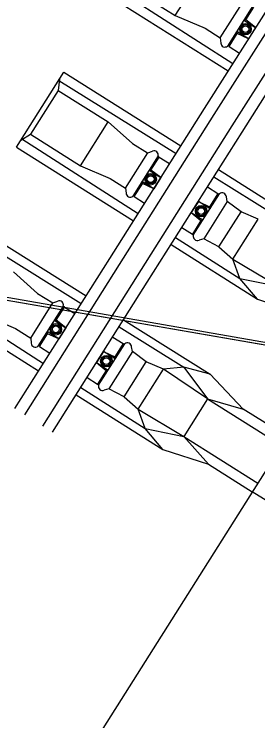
# Model space of a CAD drawing. Extents: x -746176 to -739709, y -1128407 to -1124482.
# Drawn here: x -743178.828 to -743178.004, y -1127104.77 to -1127102.38 of the extents above; entities that cross this region are included whole.
import ezdxf

# ---------------------------------------------------------------- set-up
doc = ezdxf.new("R2010")
doc.units = 0
for name, color, linetype in [('Vrstva 3', 7, 'Continuous'), ('Vrstva 33', 7, 'Continuous'), ('Vrstva 38', 7, 'Continuous'), ('Vrstva 41', 7, 'Continuous'), ('Vrstva 5', 7, 'Continuous')]:
    doc.layers.add(name, color=color, linetype=linetype)

msp = doc.modelspace()

# ---------------------------------------------------------------- linework, layer by layer
at = {"layer": 'Vrstva 3'}
msp.add_lwpolyline([(-743184.0024, -1127091.4584), (-743185.9181, -1127102.24), (-743183.34, -1127102.57), (-743171.62, -1127104.6), (-743164.2111, -1127105.5715), (-743162.4393, -1127095.7933), (-743166.78, -1127095.57), (-743176.42, -1127093.47), (-743180.17, -1127093.19), (-743180.08, -1127092.14)], close=True, dxfattribs=at)
at = {"layer": 'Vrstva 33'}
msp.add_lwpolyline([(-743183.34, -1127102.57), (-743182.84, -1127102.64), (-743171.62, -1127104.6)], dxfattribs=at)
at = {"layer": 'Vrstva 38'}
for p, q in [((-743178.1846, -1127102.6987), (-743177.8643, -1127102.1914)), ((-743178.1516, -1127102.7196), (-743177.8313, -1127102.2123)), ((-743178.2833, -1127102.3852), (-743178.1899, -1127102.2372)), ((-743178.0907, -1127102.7581), (-743177.7704, -1127102.2507)), ((-743178.4524, -1127102.2784), (-743178.2833, -1127102.3852)), ((-743178.0576, -1127102.7789), (-743177.7373, -1127102.2716)), ((-743178.4814, -1127102.2949), (-743178.0885, -1127102.5464)), ((-743178.4993, -1127102.3227), (-743178.1046, -1127102.5719)), ((-743178.2833, -1127102.3852), (-743178.1826, -1127102.428)), ((-743178.0453, -1127102.3997), (-743178.0516, -1127102.4006)), ((-743178.0516, -1127102.4006), (-743178.0122, -1127102.4255)), ((-743178.0122, -1127102.4255), (-743178.0453, -1127102.3997)), ((-743178.1826, -1127102.428), (-743178.1315, -1127102.4606)), ((-743178.0122, -1127102.4255), (-743178.0361, -1127102.4635)), ((-743178.0744, -1127102.4459), (-743178.0756, -1127102.4386)), ((-743178.0361, -1127102.4635), (-743178.0756, -1127102.4386)), ((-743178.0361, -1127102.4635), (-743178.0744, -1127102.4459)), ((-743178.1315, -1127102.4606), (-743178.1293, -1127102.4781)), ((-743178.1018, -1127102.4894), (-743178.0668, -1127102.512)), ((-743178.8196, -1127102.8301), (-743178.6595, -1127102.5764)), ((-743178.6595, -1127102.5764), (-743178.2647, -1127102.8256)), ((-743178.6744, -1127102.6001), (-743178.6793, -1127102.6378)), ((-743178.6768, -1127102.6044), (-743178.2808, -1127102.851)), ((-743178.6793, -1127102.6378), (-743178.7727, -1127102.7858)), ((-743178.6793, -1127102.6378), (-743178.5102, -1127102.7446)), ((-743178.5049, -1127103.2061), (-743178.1846, -1127102.6987)), ((-743178.4719, -1127103.227), (-743178.1516, -1127102.7196)), ((-743178.6036, -1127102.8925), (-743178.5102, -1127102.7446)), ((-743178.5102, -1127102.7446), (-743178.4282, -1127102.817)), ((-743178.5102, -1127102.7446), (-743178.4282, -1127102.817)), ((-743178.411, -1127103.2654), (-743178.0907, -1127102.7581)), ((-743178.8047, -1127102.8064), (-743178.7727, -1127102.7858)), ((-743178.7727, -1127102.7858), (-743178.6036, -1127102.8925)), ((-743178.3779, -1127103.2863), (-743178.0576, -1127102.7789)), ((-743178.8017, -1127102.8022), (-743178.4088, -1127103.0538)), ((-743178.8196, -1127102.8301), (-743178.4249, -1127103.0793)), ((-743178.4282, -1127102.817), (-743178.3768, -1127102.8492)), ((-743178.4282, -1127102.817), (-743178.3768, -1127102.8492)), ((-743178.3767, -1127102.8491), (-743178.36, -1127102.8435)), ((-743178.3767, -1127102.8491), (-743178.36, -1127102.8435)), ((-743178.3379, -1127102.8635), (-743178.3025, -1127102.8854)), ((-743178.6036, -1127102.8925), (-743178.5029, -1127102.9354)), ((-743178.3656, -1127102.9071), (-743178.3719, -1127102.9079)), ((-743178.3719, -1127102.9079), (-743178.3324, -1127102.9329)), ((-743178.3324, -1127102.9329), (-743178.3656, -1127102.9071)), ((-743178.1377, -1127102.9058), (-743177.8451, -1127103.0905)), ((-743178.5029, -1127102.9354), (-743178.4517, -1127102.968)), ((-743178.3324, -1127102.9329), (-743178.3564, -1127102.9708)), ((-743178.1532, -1127102.9304), (-743177.9342, -1127103.0667)), ((-743178.3947, -1127102.9532), (-743178.3959, -1127102.9459)), ((-743178.3564, -1127102.9708), (-743178.3959, -1127102.9459)), ((-743178.3564, -1127102.9708), (-743178.3947, -1127102.9532)), ((-743178.4517, -1127102.968), (-743178.4496, -1127102.9854)), ((-743178.1747, -1127102.9643), (-743178.1391, -1127102.9863)), ((-743178.422, -1127102.9968), (-743178.3871, -1127103.0194)), ((-743178.1077, -1127103.0137), (-743178.1108, -1127102.9978)), ((-743178.2055, -1127103.0131), (-743178.2294, -1127103.0511)), ((-743178.166, -1127103.038), (-743178.2055, -1127103.0131)), ((-743178.2055, -1127103.0131), (-743178.1679, -1127103.0319)), ((-743178.0612, -1127103.0487), (-743178.1077, -1127103.0137)), ((-743178.2294, -1127103.0511), (-743178.1899, -1127103.076)), ((-743178.2294, -1127103.0511), (-743178.1971, -1127103.0781)), ((-743178.1679, -1127103.0319), (-743178.166, -1127103.038)), ((-743178.1359, -1127103.1671), (-743178.0612, -1127103.0487)), ((-743178.0034, -1127103.0733), (-743178.0612, -1127103.0487)), ((-743178.1971, -1127103.0781), (-743178.1899, -1127103.076)), ((-743178.0888, -1127103.2086), (-743178.0034, -1127103.0733)), ((-743178.9797, -1127103.0837), (-743178.585, -1127103.3329)), ((-743178.2609, -1127103.1009), (-743178.2258, -1127103.1236)), ((-743178.9971, -1127103.1117), (-743178.601, -1127103.3583)), ((-743178.2823, -1127103.1348), (-743178.065, -1127103.2739)), ((-743178.1875, -1127103.1401), (-743178.2032, -1127103.1442)), ((-743178.1359, -1127103.1671), (-743178.1875, -1127103.1401)), ((-743178.2978, -1127103.1595), (-743178.0053, -1127103.3441)), ((-743178.8252, -1127103.7134), (-743178.5049, -1127103.2061)), ((-743178.065, -1127103.2739), (-743178.0888, -1127103.2086)), ((-743178.7921, -1127103.7343), (-743178.4719, -1127103.227)), ((-743178.8305, -1127103.2519), (-743178.7485, -1127103.3244)), ((-743178.8305, -1127103.2519), (-743178.7485, -1127103.3244)), ((-743178.7313, -1127103.7728), (-743178.411, -1127103.2654)), ((-743178.6982, -1127103.7936), (-743178.3779, -1127103.2863)), ((-743178.0053, -1127103.3441), (-743178.065, -1127103.2739)), ((-743178.065, -1127103.2739), (-743177.934, -1127103.3005)), ((-743179.1219, -1127103.3096), (-743178.7291, -1127103.5611)), ((-743179.1399, -1127103.3374), (-743178.7452, -1127103.5866)), ((-743178.7485, -1127103.3244), (-743178.697, -1127103.3565)), ((-743178.7485, -1127103.3244), (-743178.697, -1127103.3565)), ((-743178.697, -1127103.3564), (-743178.6803, -1127103.3509)), ((-743178.697, -1127103.3564), (-743178.6803, -1127103.3509)), ((-743178.0053, -1127103.3441), (-743177.8512, -1127103.3941)), ((-743178.6582, -1127103.3709), (-743178.6228, -1127103.3927)), ((-743178.9239, -1127103.3999), (-743178.8232, -1127103.4427)), ((-743178.458, -1127103.4131), (-743178.1654, -1127103.5978)), ((-743178.6858, -1127103.4144), (-743178.6922, -1127103.4153)), ((-743178.6922, -1127103.4153), (-743178.6527, -1127103.4402)), ((-743178.6527, -1127103.4402), (-743178.6858, -1127103.4144)), ((-743178.4735, -1127103.4377), (-743178.2545, -1127103.5741)), ((-743178.8232, -1127103.4427), (-743178.772, -1127103.4753)), ((-743178.715, -1127103.4606), (-743178.7162, -1127103.4533)), ((-743178.6767, -1127103.4782), (-743178.7162, -1127103.4533)), ((-743178.6767, -1127103.4782), (-743178.715, -1127103.4606)), ((-743178.6527, -1127103.4402), (-743178.6767, -1127103.4782)), ((-743178.772, -1127103.4753), (-743178.7699, -1127103.4928)), ((-743178.4949, -1127103.4717), (-743178.4594, -1127103.4936)), ((-743178.7423, -1127103.5041), (-743178.7073, -1127103.5267)), ((-743178.428, -1127103.5211), (-743178.4311, -1127103.5052)), ((-743178.5257, -1127103.5204), (-743178.5497, -1127103.5584)), ((-743178.4862, -1127103.5454), (-743178.5257, -1127103.5204)), ((-743178.5257, -1127103.5204), (-743178.4882, -1127103.5393)), ((-743178.3815, -1127103.556), (-743178.428, -1127103.5211)), ((-743178.4882, -1127103.5393), (-743178.4862, -1127103.5454)), ((-743178.4562, -1127103.6744), (-743178.3815, -1127103.556)), ((-743178.3237, -1127103.5807), (-743178.3815, -1127103.556)), ((-743178.5497, -1127103.5584), (-743178.5102, -1127103.5833)), ((-743178.5497, -1127103.5584), (-743178.5174, -1127103.5854)), ((-743178.4091, -1127103.716), (-743178.3237, -1127103.5807)), ((-743178.2545, -1127103.5741), (-743178.3237, -1127103.5807)), ((-743178.1742, -1127103.681), (-743178.3237, -1127103.5807)), ((-743178.1654, -1127103.5978), (-743178.2545, -1127103.5741)), ((-743178.2545, -1127103.5741), (-743178.1742, -1127103.681)), ((-743178.5174, -1127103.5854), (-743178.5102, -1127103.5833)), ((-743178.1654, -1127103.5978), (-743178.054, -1127103.7154)), ((-743178.5812, -1127103.6083), (-743178.5461, -1127103.6309)), ((-743178.6026, -1127103.6421), (-743178.3853, -1127103.7813)), ((-743178.5078, -1127103.6474), (-743178.5235, -1127103.6515)), ((-743178.4562, -1127103.6744), (-743178.5078, -1127103.6474)), ((-743178.6181, -1127103.6668), (-743178.3256, -1127103.8515)), ((-743178.1742, -1127103.681), (-743178.2543, -1127103.8078)), ((-743178.1742, -1127103.681), (-743178.054, -1127103.7154)), ((-743178.1742, -1127103.681), (-743177.9244, -1127103.8387)), ((-743178.3853, -1127103.7813), (-743178.4091, -1127103.716)), ((-743177.9057, -1127103.8091), (-743178.054, -1127103.7154)), ((-743178.3256, -1127103.8515), (-743178.3853, -1127103.7813)), ((-743178.3853, -1127103.7813), (-743178.2543, -1127103.8078)), ((-743178.2543, -1127103.8078), (-743178.1715, -1127103.9015)), ((-743178.3256, -1127103.8515), (-743178.1715, -1127103.9015)), ((-743178.1715, -1127103.9015), (-743178.0231, -1127103.9951)), ((-743177.8748, -1127104.0888), (-743178.0231, -1127103.9951))]:
    msp.add_line(p, q, dxfattribs=at)
for points in [[(-743178.1315, -1127102.4606), (-743178.0564, -1127102.3417)], [(-743178.0211, -1127102.3522), (-743178.1068, -1127102.488)], [(-743178.0452, -1127102.3998), (-743178.0176, -1127102.3562)], [(-743178.1018, -1127102.4894), (-743178.0743, -1127102.4459)], [(-743178.1018, -1127102.4894), (-743178.1068, -1127102.488)], [(-743178.4517, -1127102.968), (-743178.3767, -1127102.8491)], [(-743178.3414, -1127102.8596), (-743178.4271, -1127102.9953)], [(-743178.3655, -1127102.9072), (-743178.3379, -1127102.8635)], [(-743178.3379, -1127102.8635), (-743178.3414, -1127102.8596)], [(-743178.3379, -1127102.8635), (-743178.3414, -1127102.8596)], [(-743178.422, -1127102.9968), (-743178.3946, -1127102.9533)], [(-743178.422, -1127102.9968), (-743178.4271, -1127102.9953)], [(-743178.2225, -1127103.1276), (-743178.134, -1127102.9874)], [(-743178.1391, -1127102.9863), (-743178.1679, -1127103.0319)], [(-743178.1391, -1127102.9863), (-743178.134, -1127102.9874)], [(-743178.1077, -1127103.0137), (-743178.1875, -1127103.1401)], [(-743178.1971, -1127103.0781), (-743178.2258, -1127103.1236)], [(-743178.2258, -1127103.1236), (-743178.2225, -1127103.1276)], [(-743178.1359, -1127103.1671), (-743178.0888, -1127103.2086), (-743177.934, -1127103.3005), (-743177.6842, -1127103.4582)], [(-743178.772, -1127103.4753), (-743178.697, -1127103.3564)], [(-743178.6617, -1127103.3669), (-743178.7474, -1127103.5027)], [(-743178.6857, -1127103.4145), (-743178.6582, -1127103.3709)], [(-743178.6582, -1127103.3709), (-743178.6617, -1127103.3669)], [(-743178.6582, -1127103.3709), (-743178.6617, -1127103.3669)], [(-743178.7423, -1127103.5041), (-743178.7149, -1127103.4606)], [(-743178.7423, -1127103.5041), (-743178.7474, -1127103.5027)], [(-743178.5428, -1127103.635), (-743178.4543, -1127103.4948)], [(-743178.4594, -1127103.4936), (-743178.4882, -1127103.5393)], [(-743178.4594, -1127103.4936), (-743178.4543, -1127103.4948)], [(-743178.428, -1127103.5211), (-743178.5078, -1127103.6474)], [(-743178.5174, -1127103.5854), (-743178.5461, -1127103.6309)], [(-743178.5461, -1127103.6309), (-743178.5428, -1127103.635)], [(-743178.4562, -1127103.6744), (-743178.4091, -1127103.716), (-743178.2543, -1127103.8078), (-743178.0044, -1127103.9655)]]:
    msp.add_lwpolyline(points, dxfattribs=at)
for centre, radius in [((-743178.0463, -1127102.4309), 0.0195), ((-743178.0463, -1127102.4309), 0.0155), ((-743178.0463, -1127102.4309), 0.0115), ((-743178.3666, -1127102.9383), 0.0195), ((-743178.3666, -1127102.9383), 0.0155), ((-743178.3666, -1127102.9383), 0.0115), ((-743178.1959, -1127103.0461), 0.0195), ((-743178.1959, -1127103.0461), 0.0155), ((-743178.1959, -1127103.0461), 0.0115), ((-743178.6869, -1127103.4456), 0.0195), ((-743178.6869, -1127103.4456), 0.0155), ((-743178.6869, -1127103.4456), 0.0115), ((-743178.5162, -1127103.5534), 0.0195), ((-743178.5162, -1127103.5534), 0.0155), ((-743178.5162, -1127103.5534), 0.0115)]:
    msp.add_circle(centre, radius, dxfattribs=at)
for centre, radius, start, end in [((-743178.1157, -1127102.4776), 0.0137, 182.1748, 310.3968), ((-743178.3546, -1127102.8561), 0.0137, 345.0759, 113.2979), ((-743178.3546, -1127102.8561), 0.0137, 345.0759, 113.2979), ((-743178.4359, -1127102.9849), 0.0137, 182.1748, 310.3968), ((-743178.1251, -1127102.9986), 0.0143, 3.2195, 128.7478), ((-743178.2086, -1127103.1309), 0.0143, 166.7249, 292.2532), ((-743178.6749, -1127103.3634), 0.0137, 345.0759, 113.2979), ((-743178.6749, -1127103.3634), 0.0137, 345.0759, 113.2979), ((-743178.7562, -1127103.4923), 0.0137, 182.1748, 310.3968), ((-743178.4454, -1127103.506), 0.0143, 3.2195, 128.7478), ((-743178.5289, -1127103.6383), 0.0143, 166.7249, 292.2532)]:
    msp.add_arc(centre, radius, start, end, dxfattribs=at)
at = {"layer": 'Vrstva 41'}
msp.add_lwpolyline([(-743169.5301, -1127090.5416), (-743178.7118, -1127105.0859)], dxfattribs=at)
at = {"layer": 'Vrstva 5'}
msp.add_lwpolyline([(-743235.54, -1127186.77), (-743220.285, -1127163.49), (-743205.03, -1127140.21), (-743194.185, -1127121.39), (-743183.34, -1127102.57), (-743177.48, -1127103.585), (-743171.62, -1127104.6), (-743177.315, -1127113.31), (-743183.01, -1127122.02), (-743189.26, -1127131.575), (-743195.51, -1127141.13), (-743203.92, -1127154.43), (-743209.935, -1127163.585), (-743215.95, -1127172.74), (-743213.155, -1127173.38), (-743210.36, -1127174.02), (-743223.82, -1127189.755)], dxfattribs=at)

doc.saveas('drawing.dxf')
